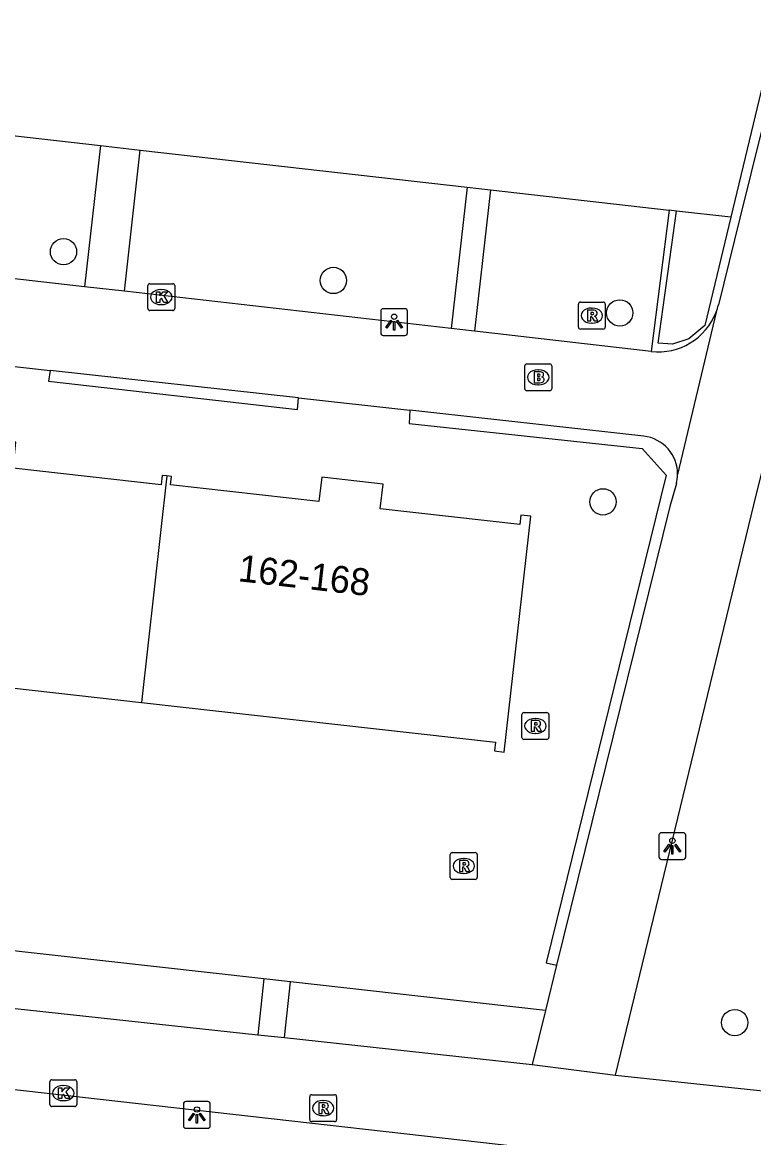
# Model space of a CAD drawing. Extents: x 162026 to 163499, y 387297 to 388169.
# Drawn here: x 162526.83 to 162554.04, y 387751.71 to 387793.2 of the extents above; entities that cross this region are included whole.
import ezdxf

# ---------------------------------------------------------------- set-up
doc = ezdxf.new("R2010")
doc.units = 0
for name, color, linetype in [('IMGEO_Boom', 7, 'Continuous'), ('IMGEO_Brandkraan', 7, 'Continuous'), ('IMGEO_Fietspad_open', 7, 'Continuous'), ('IMGEO_Groenvoorziening', 7, 'Continuous'), ('IMGEO_Haag', 7, 'Continuous'), ('IMGEO_Kolk', 7, 'Continuous'), ('IMGEO_Lichtpunt', 7, 'Continuous'), ('IMGEO_Pand', 7, 'Continuous'), ('IMGEO_Pand_nummerreeks', 7, 'Continuous'), ('IMGEO_Rioolput', 7, 'Continuous'), ('IMGEO_Voetpad_open', 7, 'Continuous')]:
    doc.layers.add(name, color=color, linetype=linetype)

msp = doc.modelspace()

# ---------------------------------------------------------------- linework, layer by layer
at = {"layer": 'IMGEO_Boom'}
for centre in [(162528.361, 387784.667), (162538.403, 387783.596), (162549.053, 387782.39), (162548.431, 387775.361), (162553.331, 387755.99)]:
    msp.add_circle(centre, 0.489, dxfattribs=at)
at = {"layer": 'IMGEO_Brandkraan'}
for p, q in [((162545.522, 387779.567), (162545.522, 387780.419)), ((162545.597, 387780.493), (162546.449, 387780.493)), ((162546.01, 387780.273), (162546.035, 387780.273)), ((162546.523, 387780.419), (162546.523, 387779.567)), ((162546.449, 387779.493), (162545.597, 387779.493)), ((162546.033, 387779.713), (162546.008, 387779.713))]:
    msp.add_line(p, q, dxfattribs=at)
for points in [[(162545.522, 387779.567), (162545.522, 387780.419)], [(162545.597, 387780.493), (162546.449, 387780.493)], [(162546.523, 387780.419), (162546.523, 387779.567)], [(162545.87, 387780.193), (162545.87, 387779.793), (162546.083, 387779.793)], [(162546.101, 387780.193), (162545.87, 387780.193)], [(162546.049, 387780.112), (162545.995, 387780.112), (162545.995, 387780.036)], [(162545.995, 387780.036), (162546.048, 387780.036)], [(162546.057, 387779.96), (162545.995, 387779.96), (162545.995, 387779.879)], [(162545.995, 387779.879), (162546.057, 387779.879)], [(162546.449, 387779.493), (162545.597, 387779.493)]]:
    msp.add_lwpolyline(points, dxfattribs=at)
for centre, radius, start, end in [((162545.599, 387780.417), 0.0765, 91.552, 178.448), ((162545.599, 387780.417), 0.0765, 91.552, 178.448), ((162546.447, 387780.417), 0.0765, 1.552, 88.448), ((162546.447, 387780.417), 0.0765, 1.552, 88.448), ((162546.05, 387780.074), 0.0379, 267.8285, 90.9355), ((162546.058, 387779.919), 0.0404, 269.8759, 90.5077), ((162546.105, 387780.048), 0.145, 59.4692, 91.5367), ((162546.13, 387780.095), 0.0922, 285.5137, 58.1501), ((162546.135, 387779.903), 0.105, 301.3115, 78.989), ((162545.599, 387779.569), 0.0765, 181.552, 268.448), ((162545.599, 387779.569), 0.0765, 181.552, 268.448), ((162546.089, 387780.044), 0.251, 268.6676, 293.5347), ((162546.447, 387779.569), 0.0765, 271.552, 358.448), ((162546.447, 387779.569), 0.0765, 271.552, 358.448)]:
    msp.add_arc(centre, radius, start, end, dxfattribs=at)
for centre, major_axis, ratio, start_param, end_param in [((162546.009, 387779.993), (-0.387, 0.002), 0.722429, 4.712389, 7.853982), ((162546.034, 387779.993), (-0.39, 0.002), 0.717154, 1.570796, 4.712389)]:
    msp.add_ellipse(centre, major_axis=major_axis, ratio=ratio, start_param=start_param, end_param=end_param, dxfattribs=at)
at = {"layer": 'IMGEO_Fietspad_open'}
for points in [[(162563.266, 387749.341), (162542.443, 387751.692), (162497.133, 387756.807)], [(162523.356, 387756.861), (162535.591, 387755.538)], [(162535.591, 387755.538), (162536.58, 387755.431)], [(162536.58, 387755.431), (162545.797, 387754.435)], [(162545.797, 387754.435), (162548.9, 387754.041)], [(162548.9, 387754.041), (162562.193, 387752.623)]]:
    msp.add_lwpolyline(points, dxfattribs=at)
at = {"layer": 'IMGEO_Groenvoorziening'}
for points in [[(162517.288, 387790.035), (162529.737, 387788.617)], [(162531.219, 387788.448), (162543.372, 387787.064)], [(162544.246, 387786.965), (162550.891, 387786.208)], [(162553.19, 387785.946), (162551.17, 387786.176)], [(162535.816, 387757.617), (162523.596, 387758.982)], [(162546.291, 387756.442), (162543.755, 387756.726), (162536.805, 387757.506)]]:
    msp.add_lwpolyline(points, dxfattribs=at)
at = {"layer": 'IMGEO_Haag'}
for points in [[(162557.869, 387805.475), (162553.19, 387785.946)], [(162550.891, 387786.208), (162550.225, 387780.953)], [(162553.19, 387785.946), (162552.215, 387781.916), (162551.623, 387781.43), (162551.012, 387781.233), (162550.483, 387781.268), (162551.17, 387786.176)], [(162551.17, 387786.176), (162550.891, 387786.208)], [(162527.861, 387780.253), (162527.798, 387779.854), (162537.068, 387778.792), (162537.101, 387779.228)], [(162541.249, 387778.768), (162541.219, 387778.277), (162549.889, 387777.345), (162550.785, 387776.358), (162546.322, 387758.209), (162546.707, 387758.128)]]:
    msp.add_lwpolyline(points, dxfattribs=at)
at = {"layer": 'IMGEO_Kolk'}
for p, q in [((162531.499, 387782.551), (162531.499, 387783.403)), ((162531.574, 387783.477), (162532.426, 387783.477)), ((162531.987, 387783.257), (162532.012, 387783.257)), ((162532.5, 387783.403), (162532.5, 387782.551)), ((162532.426, 387782.477), (162531.574, 387782.477)), ((162532.01, 387782.697), (162531.985, 387782.697)), ((162527.854, 387752.94), (162527.854, 387753.792)), ((162527.929, 387753.866), (162528.781, 387753.866)), ((162528.855, 387753.792), (162528.855, 387752.94)), ((162528.342, 387753.646), (162528.367, 387753.646)), ((162528.365, 387753.086), (162528.34, 387753.086)), ((162528.781, 387752.866), (162527.929, 387752.866))]:
    msp.add_line(p, q, dxfattribs=at)
for points in [[(162531.499, 387782.551), (162531.499, 387783.403)], [(162531.574, 387783.477), (162532.426, 387783.477)], [(162531.82, 387783.177), (162531.943, 387783.177), (162531.943, 387783.026), (162532.073, 387783.177), (162532.237, 387783.177), (162532.091, 387783.026), (162532.244, 387782.777), (162532.092, 387782.777), (162532.007, 387782.941), (162531.943, 387782.874), (162531.943, 387782.777), (162531.82, 387782.777), (162531.82, 387783.177)], [(162532.5, 387783.403), (162532.5, 387782.551)], [(162532.426, 387782.477), (162531.574, 387782.477)], [(162527.854, 387752.94), (162527.854, 387753.792)], [(162527.929, 387753.866), (162528.781, 387753.866)], [(162528.855, 387753.792), (162528.855, 387752.94)], [(162528.175, 387753.566), (162528.298, 387753.566), (162528.298, 387753.415), (162528.428, 387753.566), (162528.592, 387753.566), (162528.446, 387753.415), (162528.599, 387753.166), (162528.447, 387753.166), (162528.362, 387753.33), (162528.298, 387753.263), (162528.298, 387753.166), (162528.175, 387753.166), (162528.175, 387753.566)], [(162528.781, 387752.866), (162527.929, 387752.866)]]:
    msp.add_lwpolyline(points, dxfattribs=at)
for centre, start, end in [((162531.576, 387783.401), 91.552, 178.448), ((162531.576, 387783.401), 91.552, 178.448), ((162532.424, 387783.401), 1.552, 88.448), ((162532.424, 387783.401), 1.552, 88.448), ((162531.576, 387782.553), 181.552, 268.448), ((162531.576, 387782.553), 181.552, 268.448), ((162532.424, 387782.553), 271.552, 358.448), ((162532.424, 387782.553), 271.552, 358.448), ((162527.931, 387753.79), 91.552, 178.448), ((162527.931, 387753.79), 91.552, 178.448), ((162528.779, 387753.79), 1.552, 88.448), ((162528.779, 387753.79), 1.552, 88.448), ((162527.931, 387752.942), 181.552, 268.448), ((162527.931, 387752.942), 181.552, 268.448), ((162528.779, 387752.942), 271.552, 358.448), ((162528.779, 387752.942), 271.552, 358.448)]:
    msp.add_arc(centre, 0.0765, start, end, dxfattribs=at)
for centre, major_axis, ratio, start_param, end_param in [((162531.986, 387782.977), (-0.387, 0.002), 0.722429, 4.712389, 7.853982), ((162532.011, 387782.977), (-0.39, 0.002), 0.717154, 1.570796, 4.712389), ((162528.341, 387753.366), (-0.387, 0.002), 0.722429, 4.712389, 7.853982), ((162528.366, 387753.366), (-0.39, 0.002), 0.717154, 1.570796, 4.712389)]:
    msp.add_ellipse(centre, major_axis=major_axis, ratio=ratio, start_param=start_param, end_param=end_param, dxfattribs=at)
at = {"layer": 'IMGEO_Lichtpunt'}
for p, q in [((162540.163, 387782.451), (162540.163, 387781.644)), ((162540.163, 387782.451), (162540.163, 387781.644)), ((162541.065, 387782.546), (162540.257, 387782.546)), ((162541.065, 387782.546), (162540.257, 387782.546)), ((162541.159, 387781.644), (162541.159, 387782.451)), ((162541.159, 387781.644), (162541.159, 387782.451)), ((162540.257, 387781.55), (162541.065, 387781.55)), ((162540.257, 387781.55), (162541.065, 387781.55)), ((162550.512, 387762.96), (162550.512, 387762.153)), ((162550.512, 387762.96), (162550.512, 387762.153)), ((162551.414, 387763.055), (162550.606, 387763.055)), ((162551.414, 387763.055), (162550.606, 387763.055)), ((162551.508, 387762.153), (162551.508, 387762.96)), ((162551.508, 387762.153), (162551.508, 387762.96)), ((162550.606, 387762.059), (162551.414, 387762.059)), ((162550.606, 387762.059), (162551.414, 387762.059)), ((162532.824, 387752.959), (162532.824, 387752.152)), ((162532.824, 387752.959), (162532.824, 387752.152)), ((162533.726, 387753.054), (162532.918, 387753.054)), ((162533.726, 387753.054), (162532.918, 387753.054)), ((162533.82, 387752.152), (162533.82, 387752.959)), ((162533.82, 387752.152), (162533.82, 387752.959)), ((162532.918, 387752.058), (162533.726, 387752.058)), ((162532.918, 387752.058), (162533.726, 387752.058))]:
    msp.add_line(p, q, dxfattribs=at)
for points in [[(162540.537, 387782.115), (162540.576, 387782.087), (162540.388, 387781.825), (162540.35, 387781.852), (162540.537, 387782.115)], [(162540.639, 387782.067), (162540.686, 387782.067), (162540.686, 387781.745), (162540.639, 387781.745), (162540.639, 387782.067)], [(162540.749, 387782.087), (162540.787, 387782.114), (162540.974, 387781.852), (162540.935, 387781.824), (162540.749, 387782.087)], [(162550.886, 387762.624), (162550.925, 387762.596), (162550.737, 387762.334), (162550.699, 387762.361), (162550.886, 387762.624)], [(162550.988, 387762.576), (162551.035, 387762.576), (162551.035, 387762.254), (162550.988, 387762.254), (162550.988, 387762.576)], [(162551.098, 387762.596), (162551.136, 387762.623), (162551.323, 387762.361), (162551.284, 387762.333), (162551.098, 387762.596)], [(162533.198, 387752.623), (162533.237, 387752.595), (162533.049, 387752.333), (162533.011, 387752.36), (162533.198, 387752.623)], [(162533.3, 387752.575), (162533.347, 387752.575), (162533.347, 387752.253), (162533.3, 387752.253), (162533.3, 387752.575)], [(162533.41, 387752.595), (162533.448, 387752.622), (162533.635, 387752.36), (162533.596, 387752.332), (162533.41, 387752.595)]]:
    msp.add_lwpolyline(points, dxfattribs=at)
for centre in [(162540.662, 387782.249), (162551.011, 387762.758), (162533.323, 387752.757)]:
    msp.add_circle(centre, 0.0994, dxfattribs=at)
for centre, start, end in [((162540.257, 387782.451), 90, 180), ((162540.257, 387782.451), 90, 180), ((162541.065, 387782.451), 0, 90), ((162541.065, 387782.451), 0, 90), ((162540.257, 387781.644), 180, 270), ((162540.257, 387781.644), 180, 270), ((162541.065, 387781.644), 270, 0), ((162541.065, 387781.644), 270, 360), ((162550.606, 387762.96), 90, 180), ((162550.606, 387762.96), 90, 180), ((162551.414, 387762.96), 0, 90), ((162551.414, 387762.96), 0, 90), ((162550.606, 387762.153), 180, 270), ((162550.606, 387762.153), 180, 270), ((162551.414, 387762.153), 270, 0), ((162551.414, 387762.153), 270, 360), ((162532.918, 387752.959), 90, 180), ((162532.918, 387752.959), 90, 180), ((162533.726, 387752.959), 0, 90), ((162533.726, 387752.959), 0, 90), ((162532.918, 387752.152), 180, 270), ((162532.918, 387752.152), 180, 270), ((162533.726, 387752.152), 270, 0), ((162533.726, 387752.152), 270, 360)]:
    msp.add_arc(centre, 0.0946, start, end, dxfattribs=at)
at = {"layer": 'IMGEO_Pand'}
for points in [[(162532.205, 387776.325), (162532.031, 387776.345), (162531.992, 387775.993), (162526.484, 387776.612), (162526.592, 387777.576), (162524.235, 387777.841), (162524.123, 387776.838), (162518.593, 387777.46), (162518.635, 387777.836), (162518.454, 387777.857)], [(162532.205, 387776.325), (162531.258, 387767.903)], [(162531.258, 387767.903), (162544.426, 387766.422), (162544.39, 387766.096), (162544.758, 387766.054), (162545.744, 387774.828), (162545.376, 387774.87), (162545.336, 387774.514), (162540.143, 387775.098), (162540.247, 387776.019), (162537.966, 387776.275), (162537.865, 387775.377), (162532.344, 387775.998), (162532.379, 387776.306), (162532.205, 387776.325)], [(162517.509, 387769.448), (162531.258, 387767.903)]]:
    msp.add_lwpolyline(points, dxfattribs=at)
at = {"layer": 'IMGEO_Rioolput'}
for p, q in [((162547.59, 387782.79), (162548.442, 387782.79)), ((162547.515, 387781.864), (162547.515, 387782.716)), ((162548.003, 387782.57), (162548.028, 387782.57)), ((162548.516, 387782.716), (162548.516, 387781.864)), ((162548.026, 387782.01), (162548.001, 387782.01)), ((162548.442, 387781.79), (162547.59, 387781.79)), ((162545.416, 387766.599), (162545.416, 387767.451)), ((162545.491, 387767.525), (162546.343, 387767.525)), ((162546.417, 387767.451), (162546.417, 387766.599)), ((162545.904, 387767.305), (162545.929, 387767.305)), ((162545.927, 387766.745), (162545.902, 387766.745)), ((162546.343, 387766.525), (162545.491, 387766.525)), ((162542.751, 387761.391), (162542.751, 387762.243)), ((162542.826, 387762.317), (162543.678, 387762.317)), ((162543.239, 387762.097), (162543.264, 387762.097)), ((162543.752, 387762.243), (162543.752, 387761.391)), ((162543.678, 387761.317), (162542.826, 387761.317)), ((162543.262, 387761.537), (162543.237, 387761.537)), ((162537.595, 387753.308), (162538.447, 387753.308)), ((162537.52, 387752.382), (162537.52, 387753.234)), ((162538.008, 387753.088), (162538.033, 387753.088)), ((162538.521, 387753.234), (162538.521, 387752.382)), ((162538.031, 387752.528), (162538.006, 387752.528)), ((162538.447, 387752.308), (162537.595, 387752.308))]:
    msp.add_line(p, q, dxfattribs=at)
for points in [[(162547.59, 387782.79), (162548.442, 387782.79)], [(162547.515, 387781.864), (162547.515, 387782.716)], [(162548.104, 387782.488), (162547.852, 387782.49), (162547.852, 387782.09)], [(162548.03, 387782.409), (162547.976, 387782.409), (162547.976, 387782.328)], [(162548.516, 387782.716), (162548.516, 387781.864)], [(162547.852, 387782.09), (162547.976, 387782.09), (162547.976, 387782.252), (162547.987, 387782.252)], [(162547.976, 387782.328), (162548.028, 387782.328)], [(162548.034, 387782.223), (162548.105, 387782.09), (162548.245, 387782.09), (162548.18, 387782.216)], [(162548.442, 387781.79), (162547.59, 387781.79)], [(162545.416, 387766.599), (162545.416, 387767.451)], [(162545.491, 387767.525), (162546.343, 387767.525)], [(162546.417, 387767.451), (162546.417, 387766.599)], [(162546.005, 387767.223), (162545.753, 387767.225), (162545.753, 387766.825)], [(162545.753, 387766.825), (162545.877, 387766.825), (162545.877, 387766.987), (162545.888, 387766.987)], [(162545.931, 387767.144), (162545.877, 387767.144), (162545.877, 387767.063)], [(162545.877, 387767.063), (162545.929, 387767.063)], [(162545.935, 387766.958), (162546.006, 387766.825), (162546.146, 387766.825), (162546.081, 387766.951)], [(162546.343, 387766.525), (162545.491, 387766.525)], [(162542.751, 387761.391), (162542.751, 387762.243)], [(162542.826, 387762.317), (162543.678, 387762.317)], [(162543.34, 387762.015), (162543.088, 387762.017), (162543.088, 387761.617)], [(162543.752, 387762.243), (162543.752, 387761.391)], [(162543.088, 387761.617), (162543.212, 387761.617), (162543.212, 387761.779), (162543.223, 387761.779)], [(162543.266, 387761.936), (162543.212, 387761.936), (162543.212, 387761.855)], [(162543.212, 387761.855), (162543.264, 387761.855)], [(162543.27, 387761.75), (162543.341, 387761.617), (162543.481, 387761.617), (162543.416, 387761.743)], [(162543.678, 387761.317), (162542.826, 387761.317)], [(162537.595, 387753.308), (162538.447, 387753.308)], [(162537.52, 387752.382), (162537.52, 387753.234)], [(162538.109, 387753.006), (162537.857, 387753.008), (162537.857, 387752.608)], [(162538.035, 387752.927), (162537.981, 387752.927), (162537.981, 387752.846)], [(162538.521, 387753.234), (162538.521, 387752.382)], [(162537.857, 387752.608), (162537.981, 387752.608), (162537.981, 387752.77), (162537.992, 387752.77)], [(162537.981, 387752.846), (162538.033, 387752.846)], [(162538.039, 387752.741), (162538.11, 387752.608), (162538.25, 387752.608), (162538.185, 387752.734)], [(162538.447, 387752.308), (162537.595, 387752.308)]]:
    msp.add_lwpolyline(points, dxfattribs=at)
for centre, radius, start, end in [((162547.592, 387782.714), 0.0765, 91.552, 178.448), ((162547.592, 387782.714), 0.0765, 91.552, 178.448), ((162548.44, 387782.714), 0.0765, 1.552, 88.448), ((162548.44, 387782.714), 0.0765, 1.552, 88.448), ((162548.012, 387782.517), 0.19, 274.7715, 282.9687), ((162548.036, 387782.313), 0.0964, 77.0061, 93.1865), ((162548.05, 387782.37), 0.0378, 276.6634, 79.6772), ((162548.103, 387782.378), 0.109, 350.3612, 89.416), ((162548.101, 387782.378), 0.112, 277.5842, 350.9817), ((162547.986, 387782.199), 0.0533, 26.0293, 88.6989), ((162548.085, 387782.163), 0.108, 29.5134, 73.7905), ((162547.592, 387781.866), 0.0765, 181.552, 268.448), ((162547.592, 387781.866), 0.0765, 181.552, 268.448), ((162548.44, 387781.866), 0.0765, 271.552, 358.448), ((162548.44, 387781.866), 0.0765, 271.552, 358.448), ((162545.493, 387767.449), 0.0765, 91.552, 178.448), ((162545.493, 387767.449), 0.0765, 91.552, 178.448), ((162546.341, 387767.449), 0.0765, 1.552, 88.448), ((162546.341, 387767.449), 0.0765, 1.552, 88.448), ((162545.887, 387766.934), 0.0533, 26.0293, 88.6989), ((162545.913, 387767.252), 0.19, 274.7715, 282.9687), ((162545.937, 387767.048), 0.0964, 77.0061, 93.1865), ((162545.951, 387767.105), 0.0378, 276.6634, 79.6772), ((162546.004, 387767.113), 0.109, 350.3612, 89.416), ((162546.002, 387767.113), 0.112, 277.5842, 350.9817), ((162545.986, 387766.898), 0.108, 29.5134, 73.7905), ((162545.493, 387766.601), 0.0765, 181.552, 268.448), ((162545.493, 387766.601), 0.0765, 181.552, 268.448), ((162546.341, 387766.601), 0.0765, 271.552, 358.448), ((162546.341, 387766.601), 0.0765, 271.552, 358.448), ((162542.828, 387762.241), 0.0765, 91.552, 178.448), ((162542.828, 387762.241), 0.0765, 91.552, 178.448), ((162543.339, 387761.905), 0.109, 350.3612, 89.416), ((162543.676, 387762.241), 0.0765, 1.552, 88.448), ((162543.676, 387762.241), 0.0765, 1.552, 88.448), ((162543.222, 387761.726), 0.0533, 26.0293, 88.6989), ((162543.248, 387762.044), 0.19, 274.7715, 282.9687), ((162543.272, 387761.84), 0.0964, 77.0061, 93.1865), ((162543.286, 387761.897), 0.0378, 276.6634, 79.6772), ((162543.337, 387761.905), 0.112, 277.5842, 350.9817), ((162543.321, 387761.69), 0.108, 29.5134, 73.7905), ((162542.828, 387761.393), 0.0765, 181.552, 268.448), ((162542.828, 387761.393), 0.0765, 181.552, 268.448), ((162543.676, 387761.393), 0.0765, 271.552, 358.448), ((162543.676, 387761.393), 0.0765, 271.552, 358.448), ((162537.597, 387753.232), 0.0765, 91.552, 178.448), ((162537.597, 387753.232), 0.0765, 91.552, 178.448), ((162538.445, 387753.232), 0.0765, 1.552, 88.448), ((162538.445, 387753.232), 0.0765, 1.552, 88.448), ((162538.041, 387752.831), 0.0964, 77.0061, 93.1865), ((162538.055, 387752.888), 0.0378, 276.6634, 79.6772), ((162538.108, 387752.896), 0.109, 350.3612, 89.416), ((162538.106, 387752.896), 0.112, 277.5842, 350.9817), ((162537.991, 387752.717), 0.0533, 26.0293, 88.6989), ((162538.017, 387753.035), 0.19, 274.7715, 282.9687), ((162538.09, 387752.681), 0.108, 29.5134, 73.7905), ((162537.597, 387752.384), 0.0765, 181.552, 268.448), ((162537.597, 387752.384), 0.0765, 181.552, 268.448), ((162538.445, 387752.384), 0.0765, 271.552, 358.448), ((162538.445, 387752.384), 0.0765, 271.552, 358.448)]:
    msp.add_arc(centre, radius, start, end, dxfattribs=at)
for centre, major_axis, ratio, start_param, end_param in [((162548.002, 387782.29), (-0.387, 0.002), 0.722429, 4.712389, 7.853982), ((162548.027, 387782.29), (-0.39, 0.002), 0.717154, 1.570796, 4.712389), ((162545.903, 387767.025), (-0.387, 0.002), 0.722429, 4.712389, 7.853982), ((162545.928, 387767.025), (-0.39, 0.002), 0.717154, 1.570796, 4.712389), ((162543.238, 387761.817), (-0.387, 0.002), 0.722429, 4.712389, 7.853982), ((162543.263, 387761.817), (-0.39, 0.002), 0.717154, 1.570796, 4.712389), ((162538.007, 387752.808), (-0.387, 0.002), 0.722429, 4.712389, 7.853982), ((162538.032, 387752.808), (-0.39, 0.002), 0.717154, 1.570796, 4.712389)]:
    msp.add_ellipse(centre, major_axis=major_axis, ratio=ratio, start_param=start_param, end_param=end_param, dxfattribs=at)
at = {"layer": 'IMGEO_Voetpad_open'}
for points in [[(162548.9, 387754.041), (162554.036, 387775.251), (162568.451, 387833.378)], [(162558.411, 387805.613), (162553.524, 387785.908), (162552.727, 387782.696)], [(162529.737, 387788.617), (162529.144, 387783.364)], [(162529.737, 387788.617), (162531.219, 387788.448)], [(162530.625, 387783.194), (162531.219, 387788.448)], [(162543.372, 387787.064), (162542.778, 387781.805)], [(162543.372, 387787.064), (162544.246, 387786.965)], [(162544.246, 387786.965), (162543.652, 387781.705)], [(162529.144, 387783.364), (162516.695, 387784.787)], [(162530.625, 387783.194), (162529.144, 387783.364)], [(162542.778, 387781.805), (162530.625, 387783.194)], [(162552.637, 387782.412), (162551.208, 387776.376)], [(162543.652, 387781.705), (162542.778, 387781.805)], [(162550.225, 387780.953), (162543.652, 387781.705)], [(162523.454, 387780.742), (162527.861, 387780.253)], [(162537.101, 387779.228), (162527.861, 387780.253)], [(162537.101, 387779.228), (162541.249, 387778.768)], [(162549.946, 387777.804), (162541.249, 387778.768)], [(162551.165, 387776.048), (162550.913, 387775.191), (162546.707, 387758.128)], [(162546.707, 387758.128), (162546.291, 387756.442)], [(162535.816, 387757.617), (162535.591, 387755.538)], [(162536.805, 387757.506), (162535.816, 387757.617)], [(162536.58, 387755.431), (162536.805, 387757.506)], [(162546.291, 387756.442), (162545.797, 387754.435)]]:
    msp.add_lwpolyline(points, dxfattribs=at)
for centre, radius, start, end in [((162550.482, 387783.252), 2.313, 263.6335, 338.7053), ((162550.598, 387783.214), 2.191, 338.5189, 346.3141), ((162549.79, 387776.394), 1.418, 359.2586, 83.6789), ((162549.771, 387776.398), 1.437, 345.9228, 359.1398)]:
    msp.add_arc(centre, radius, start, end, dxfattribs=at)

# ---------------------------------------------------------------- texts
at = {"layer": 'IMGEO_Pand_nummerreeks'}
msp.add_text('162-168', height=1, rotation=353.4837, dxfattribs=at).set_placement((162534.828, 387772.413))

doc.saveas('drawing.dxf')
